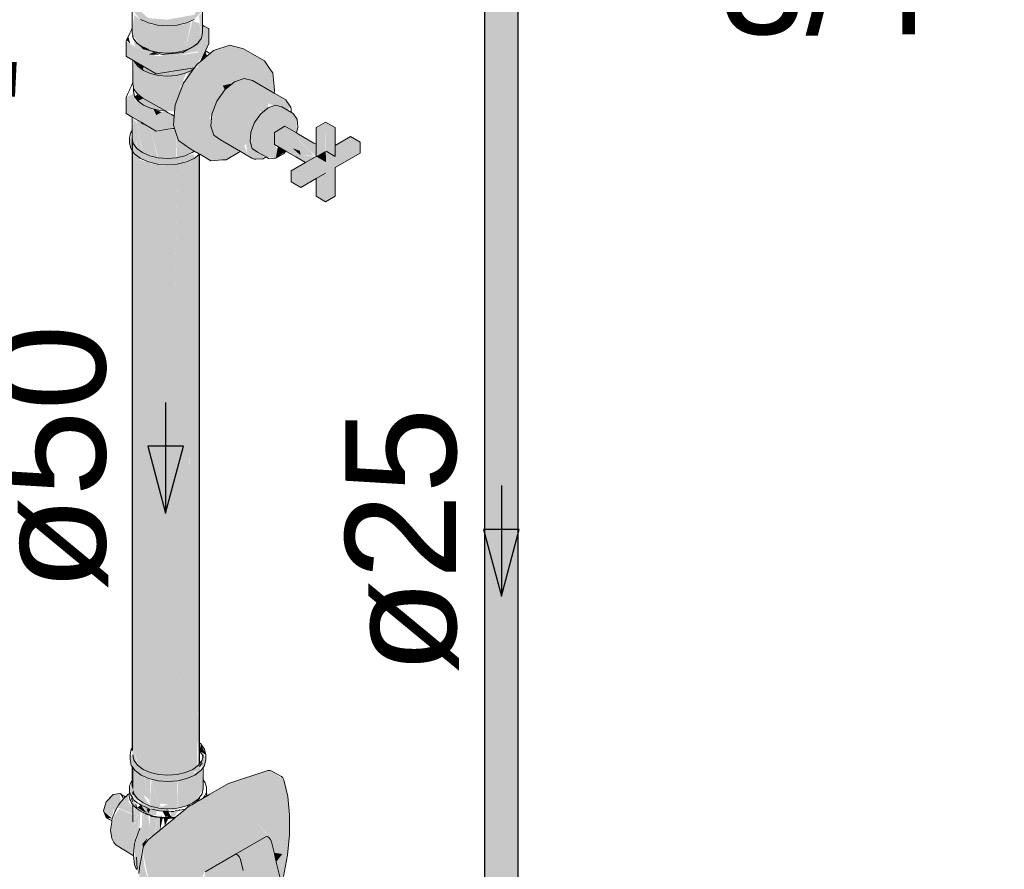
# Model space of a CAD drawing. Header units: millimetres. Extents: x 567 to 934, y -1 to 364.
# Tile 644 of 656: x 773.96 to 775.74, y 68.95 to 70.48. Entities that reach past the tile are written whole.
import ezdxf

# ---------------------------------------------------------------- set-up
doc = ezdxf.new("R2010")
doc.units = ezdxf.units.MM
doc.header["$MEASUREMENT"] = 0
doc.linetypes.add('NULL', pattern=[0])
for name, color, linetype, lineweight in [('AF-Condutos', 140, 'Continuous', 25), ('AF-Registro', 253, 'Continuous', 18), ('AF-Sentido conduto', 140, 'Continuous', 30), ('AF-Textos conduto', 7, 'Continuous', 9), ('Textos', 7, 'Continuous', 9)]:
    doc.layers.add(name, color=color, linetype=linetype, lineweight=lineweight)
doc.styles.add('Arial', font='arial.ttf')

msp = doc.modelspace()

# ---------------------------------------------------------------- hatches: boundary and pattern name
at = {"layer": 'AF-Condutos', "linetype": 'Continuous'}
for points in [[(774.7993, 68.4299), (774.8, 68.4007), (774.8, 70.6487)], [(774.7993, 68.408), (774.8, 70.6399), (774.7993, 70.6404)], [(774.8057, 68.3941), (774.8156, 68.3895), (774.8059, 68.4339), (774.8057, 70.6421), (774.8, 68.4334)], [(774.8513, 68.4327), (774.8512, 70.6408), (774.8407, 68.4383), (774.8512, 68.3928), (774.8581, 68.3989), (774.8581, 70.6469)], [(774.8581, 68.3989), (774.8601, 68.4062), (774.8601, 70.6542)], [(774.8, 70.6389), (774.8, 68.4007), (774.8057, 70.6356)], [(774.8057, 70.6352), (774.8059, 68.4339), (774.8156, 70.6319)], [(774.8156, 68.3895), (774.8159, 68.4346), (774.8156, 70.6375), (774.8059, 68.4339)], [(774.8156, 68.3895), (774.8405, 68.3888), (774.8407, 68.4348), (774.8405, 70.6368), (774.8282, 68.4358), (774.8279, 70.6356)], [(774.8156, 70.6321), (774.8159, 68.4346), (774.8279, 70.6299)], [(774.8405, 70.6302), (774.8279, 70.6311), (774.8282, 68.4356)], [(774.8512, 70.6344), (774.8405, 70.6318), (774.8407, 68.4348)], [(774.8581, 70.6378), (774.8512, 70.6348), (774.8513, 68.4336)], [(774.8581, 68.3989), (774.8601, 70.6397), (774.8581, 70.6382)], [(774.1629, 69.1575), (774.1628, 70.2661), (774.1628, 69.1709)], [(774.1638, 69.1488), (774.1723, 69.1352), (774.165, 69.1691), (774.1642, 70.2514), (774.1638, 69.1751), (774.1638, 69.9252), (774.1629, 69.1712)], [(774.1638, 69.9252), (774.1638, 69.1574), (774.1642, 70.2514)], [(774.1629, 69.1612), (774.1642, 70.243), (774.1628, 70.2448)], [(774.1642, 70.2411), (774.165, 69.1691), (774.1757, 70.2325)], [(774.165, 69.1691), (774.1736, 69.1342), (774.1757, 69.1326), (774.1757, 70.2383)], [(774.1757, 70.2383), (774.1757, 69.1326), (774.1763, 69.1322)], [(774.1757, 70.2383), (774.1763, 69.1322), (774.1767, 69.1319)], [(774.2666, 70.2356), (774.2464, 69.1186), (774.2526, 69.1201)], [(774.2666, 70.2356), (774.2526, 69.1187), (774.2666, 69.125)], [(774.2673, 69.1205), (774.2803, 70.2332), (774.2666, 70.2271)], [(774.2806, 69.1781), (774.2805, 70.1621), (774.2803, 70.2349), (774.268, 69.1875), (774.2722, 69.1274), (774.2796, 69.1329)], [(774.2808, 69.1779), (774.2844, 70.2363), (774.2805, 70.235)], [(774.2845, 69.1378), (774.2845, 70.1502), (774.2844, 70.238), (774.2808, 69.1818)], [(774.1757, 70.2284), (774.1767, 69.1271), (774.1954, 70.223)], [(774.1967, 69.1215), (774.1955, 70.2291), (774.1768, 69.1318)], [(774.1955, 70.2216), (774.1967, 69.1165), (774.22, 70.2179)], [(774.2213, 69.1173), (774.2201, 70.2253), (774.1968, 69.1214)], [(774.2451, 70.2208), (774.2201, 70.2197), (774.2213, 69.1125)], [(774.2404, 69.1178), (774.2453, 70.2276), (774.2214, 69.1173)], [(774.2453, 70.2276), (774.2404, 69.1172), (774.2463, 69.1186)], [(774.2664, 70.2259), (774.2453, 70.2208), (774.2463, 69.1138)], [(774.2666, 70.2034), (774.2666, 69.125), (774.2673, 69.1252)], [(774.2808, 69.1779), (774.2805, 70.162), (774.2806, 69.1781)], [(774.268, 69.1875), (774.2673, 69.1253), (774.2722, 69.1274)], [(774.2816, 69.1649), (774.2807, 69.1337), (774.2824, 69.135)], [(774.1642, 69.0859), (774.1725, 69.0745), (774.1698, 69.0904), (774.1738, 69.0945), (774.1655, 69.1272)]]:
    msp.add_hatch(color=151, dxfattribs=at).paths.add_polyline_path(points)
at = {"layer": 'AF-Registro', "linetype": 'Continuous'}
for points in [[(774.2926, 70.4994), (774.295, 70.5096), (774.2891, 70.5139), (774.2749, 70.4901), (774.2264, 70.4814), (774.1921, 70.4839), (774.1649, 70.5086), (774.1627, 70.499), (774.1779, 70.4816), (774.2086, 70.4714), (774.2441, 70.4714), (774.2736, 70.4811)], [(774.1627, 70.4658), (774.1638, 70.4529), (774.1814, 70.4316), (774.1728, 70.4853), (774.167, 70.4898)], [(774.1814, 70.4316), (774.1814, 70.479), (774.1729, 70.4854)], [(774.1814, 70.4801), (774.1814, 70.4316), (774.1945, 70.4258), (774.1831, 70.4793)], [(774.2901, 70.4576), (774.2886, 70.4937), (774.2835, 70.4881), (774.2879, 70.4481)], [(774.295, 70.4251), (774.3011, 70.4383), (774.3011, 70.4652), (774.2811, 70.422), (774.2064, 70.4105), (774.1517, 70.442), (774.1523, 70.4162), (774.2064, 70.3836), (774.2752, 70.3942)], [(774.1835, 70.4774), (774.1945, 70.4258), (774.1945, 70.4743)], [(774.1945, 70.4748), (774.1945, 70.4258), (774.2099, 70.4221), (774.1964, 70.4743)], [(774.1969, 70.4723), (774.2099, 70.4221), (774.2099, 70.4711)], [(774.2901, 70.4715), (774.2901, 70.4516), (774.2645, 70.4264), (774.2213, 70.4191), (774.2064, 70.4105), (774.233, 70.4146), (774.282, 70.4246), (774.3011, 70.4652)], [(774.2099, 70.4713), (774.2099, 70.4221), (774.2264, 70.4208), (774.2264, 70.47)], [(774.2264, 70.47), (774.2264, 70.4208), (774.2429, 70.4221), (774.2429, 70.4713)], [(774.2564, 70.4743), (774.2429, 70.4221), (774.2582, 70.4257), (774.2582, 70.4748)], [(774.2558, 70.4723), (774.2429, 70.4713), (774.2429, 70.4221)], [(774.2879, 70.4481), (774.2843, 70.4749), (774.2715, 70.4791), (774.2582, 70.4257), (774.2681, 70.4301)], [(774.2582, 70.4257), (774.2693, 70.4774), (774.2582, 70.4748)], [(774.1527, 70.4443), (774.1595, 70.4375), (774.1559, 70.4507)], [(774.1647, 70.4489), (774.1683, 70.4329), (774.2064, 70.4105), (774.2005, 70.4231), (774.1892, 70.4268)], [(774.1772, 70.4353), (774.1831, 70.4286), (774.1934, 70.428)], [(774.1849, 70.428), (774.2168, 70.4187), (774.234, 70.4202)], [(774.3773, 70.4132), (774.4018, 70.4068), (774.3636, 70.4288), (774.3392, 70.4352), (774.3096, 70.4254), (774.28, 70.401), (774.2936, 70.3444), (774.3181, 70.379), (774.3264, 70.3623), (774.344, 70.3663), (774.3477, 70.3194), (774.3477, 70.3694), (774.3653, 70.3752), (774.3477, 70.4034)], [(774.1906, 70.3958), (774.2161, 70.4157), (774.191, 70.4163)], [(774.2014, 70.4227), (774.1928, 70.4183), (774.2116, 70.4182)], [(774.2542, 70.4221), (774.198, 70.3896), (774.2621, 70.3922)], [(774.295, 70.4251), (774.2862, 70.4061), (774.2977, 70.4156)], [(774.3653, 70.3752), (774.3773, 70.4132), (774.3477, 70.4034)], [(774.42, 70.3523), (774.4169, 70.3853), (774.4018, 70.4068), (774.3773, 70.4132), (774.3799, 70.3714), (774.3477, 70.3194), (774.3938, 70.3633), (774.416, 70.3505)], [(774.3773, 70.4132), (774.3653, 70.3752), (774.3799, 70.3714)], [(774.164, 70.3649), (774.1722, 70.3472), (774.182, 70.3904), (774.1661, 70.4062)], [(774.1662, 70.4067), (774.182, 70.3904), (774.1834, 70.3968)], [(774.1672, 70.4054), (774.1831, 70.3895), (774.2105, 70.3804)], [(774.2752, 70.3942), (774.2105, 70.3804), (774.2264, 70.3792), (774.257, 70.3839)], [(774.2613, 70.3858), (774.2621, 70.3922), (774.2317, 70.3875)], [(774.2752, 70.3942), (774.2555, 70.3664), (774.2652, 70.3608), (774.2811, 70.3951)], [(774.2752, 70.3942), (774.2637, 70.3874), (774.2594, 70.3719)], [(774.2936, 70.3444), (774.2813, 70.3956), (774.2652, 70.3608)], [(774.2571, 70.3704), (774.1717, 70.3836), (774.2206, 70.3171)], [(774.1722, 70.3472), (774.182, 70.3399), (774.2479, 70.3467), (774.2497, 70.3513), (774.182, 70.3904)], [(774.1954, 70.3881), (774.182, 70.3904), (774.2463, 70.3532), (774.2613, 70.3858)], [(774.3155, 70.3342), (774.3301, 70.3549), (774.3181, 70.379), (774.2936, 70.3444)], [(774.3708, 70.2377), (774.3652, 70.2543), (774.3756, 70.2615), (774.377, 70.278), (774.3839, 70.2957), (774.3949, 70.3113), (774.3921, 70.317), (774.4083, 70.3039), (774.4083, 70.3303), (774.419, 70.3259), (774.4083, 70.2844), (774.4217, 70.3268), (774.4328, 70.3239), (774.4083, 70.2844), (774.4495, 70.3236), (774.4405, 70.3364), (774.3799, 70.3714), (774.3653, 70.3752), (774.3477, 70.3694), (774.3301, 70.3549), (774.3155, 70.3342), (774.3065, 70.311), (774.3046, 70.2893), (774.3102, 70.2727), (774.3222, 70.2642)], [(774.164, 70.3671), (774.1639, 70.3476), (774.1519, 70.3409), (774.1702, 70.3298)], [(774.241, 70.3289), (774.2555, 70.3664), (774.2209, 70.3173)], [(774.2668, 70.2487), (774.3049, 70.2267), (774.3326, 70.2285), (774.3371, 70.2556), (774.3222, 70.2642), (774.3238, 70.2676), (774.3102, 70.2727), (774.3046, 70.2893), (774.3159, 70.2972), (774.3027, 70.2951), (774.3058, 70.3025), (774.2785, 70.3054), (774.3477, 70.3194), (774.2936, 70.3444), (774.2555, 70.3664), (774.2404, 70.3274), (774.2372, 70.2908), (774.2466, 70.263)], [(774.3301, 70.3549), (774.344, 70.3663), (774.3264, 70.3623)], [(774.1517, 70.3118), (774.2064, 70.2802), (774.2064, 70.3089), (774.1517, 70.3405)], [(774.1732, 70.3465), (774.1672, 70.3429), (774.1734, 70.3344)], [(774.1734, 70.3449), (774.1734, 70.3344), (774.1829, 70.3392)], [(774.1831, 70.3393), (774.1734, 70.3344), (774.1958, 70.3214), (774.1958, 70.3337)], [(774.182, 70.3399), (774.2215, 70.3171), (774.2394, 70.3157), (774.2479, 70.3467)], [(774.17, 70.3369), (774.1702, 70.3298), (774.2064, 70.3089), (774.2018, 70.3188)], [(774.1958, 70.3319), (774.1958, 70.3214), (774.2215, 70.3171)], [(774.2012, 70.3202), (774.2064, 70.3089), (774.2159, 70.3144)], [(774.4523, 70.2945), (774.4536, 70.3119), (774.4328, 70.3239), (774.4217, 70.3268), (774.4132, 70.324), (774.3949, 70.3113), (774.4157, 70.2993), (774.4249, 70.2809), (774.4435, 70.2861)], [(774.1627, 70.2673), (774.1704, 70.25), (774.1712, 70.293), (774.1655, 70.3038)], [(774.2215, 70.3171), (774.2064, 70.3089), (774.2295, 70.3125)], [(774.2064, 70.2802), (774.2378, 70.2971), (774.2387, 70.3072), (774.2295, 70.3125), (774.2064, 70.3089)], [(774.3065, 70.311), (774.2785, 70.3054), (774.3009, 70.3005)], [(774.4223, 70.2312), (774.4245, 70.2448), (774.4211, 70.255), (774.4249, 70.2809), (774.4157, 70.2993), (774.3949, 70.3113), (774.3839, 70.2957), (774.377, 70.278), (774.3756, 70.2615), (774.3798, 70.2489), (774.4047, 70.2334)], [(774.4605, 70.3015), (774.4536, 70.3119), (774.4525, 70.2969), (774.4435, 70.2861), (774.4593, 70.2769)], [(774.1712, 70.301), (774.1767, 70.2448), (774.1807, 70.2418)], [(774.1768, 70.2433), (774.1712, 70.301), (774.1712, 70.2489)], [(774.2089, 70.2319), (774.1947, 70.287), (774.1713, 70.3005), (774.1814, 70.2413)], [(774.2099, 70.2318), (774.2099, 70.2782), (774.1947, 70.287)], [(774.2367, 70.2849), (774.2378, 70.2971), (774.2106, 70.2825)], [(774.4577, 70.2703), (774.494, 70.2349), (774.4949, 70.2564), (774.4386, 70.2889), (774.4196, 70.2779), (774.4196, 70.2559), (774.4759, 70.2234), (774.494, 70.2339), (774.4667, 70.2367), (774.4528, 70.2489), (774.4659, 70.2445), (774.4667, 70.2367), (774.4918, 70.2356)], [(774.5122, 70.2244), (774.5122, 70.2764), (774.5296, 70.2864), (774.5122, 70.2964), (774.4949, 70.2864), (774.4949, 70.2564)], [(774.5296, 70.2344), (774.5296, 70.2864), (774.5122, 70.2764)], [(774.1627, 70.2673), (774.158, 70.2673), (774.1601, 70.2486), (774.1779, 70.2308), (774.1779, 70.2393), (774.167, 70.2475), (774.1779, 70.2308), (774.2086, 70.2206), (774.2441, 70.2206), (774.2749, 70.2308), (774.274, 70.2387), (774.2264, 70.2305), (774.1945, 70.2355), (774.1712, 70.2489)], [(774.2099, 70.2808), (774.2099, 70.2318), (774.211, 70.2315), (774.2264, 70.2826)], [(774.2264, 70.2826), (774.211, 70.2317), (774.2425, 70.2293)], [(774.2418, 70.2315), (774.2429, 70.274), (774.2397, 70.2836), (774.2264, 70.2826)], [(774.2714, 70.2455), (774.2429, 70.274), (774.2429, 70.2318), (774.2714, 70.2413)], [(774.4003, 70.2359), (774.389, 70.2424), (774.4083, 70.2844), (774.3687, 70.2567), (774.3708, 70.2377), (774.3829, 70.2292), (774.3993, 70.2303)], [(774.5296, 70.2344), (774.5131, 70.2743), (774.5122, 70.2244), (774.4672, 70.1984), (774.4672, 70.1784), (774.5122, 70.2044), (774.5287, 70.2329)], [(774.5573, 70.2704), (774.5131, 70.2439), (774.5296, 70.2344), (774.5746, 70.2604)], [(774.3584, 70.2434), (774.3371, 70.2556), (774.3326, 70.2285)], [(774.4403, 70.2439), (774.4258, 70.2523), (774.4223, 70.2312)], [(774.4949, 70.2564), (774.4949, 70.2344), (774.4499, 70.2084), (774.4499, 70.1884), (774.4672, 70.1784), (774.4672, 70.1984), (774.5122, 70.2244)], [(774.4526, 70.2491), (774.4667, 70.2367), (774.4659, 70.2445)], [(774.5296, 70.2144), (774.5746, 70.2404), (774.5746, 70.2604), (774.5296, 70.2344), (774.5122, 70.2044), (774.5122, 70.1524), (774.5296, 70.1624)], [(774.5122, 70.2444), (774.4949, 70.2344), (774.5131, 70.2239)], [(774.4952, 70.2135), (774.5122, 70.1524), (774.5122, 70.2044)], [(774.4949, 70.1944), (774.4949, 70.1624), (774.5122, 70.1524), (774.4997, 70.1971)], [(774.2869, 69.1734), (774.2845, 69.1609), (774.2961, 69.1536)], [(774.1628, 69.153), (774.1591, 69.1536), (774.1612, 69.1348), (774.179, 69.1171), (774.2097, 69.1068), (774.2452, 69.1068), (774.276, 69.1171), (774.2739, 69.1234), (774.2845, 69.1235), (774.2864, 69.1333), (774.2593, 69.1217), (774.2275, 69.1168), (774.1956, 69.1217), (774.1723, 69.1352)], [(774.2937, 69.1348), (774.2961, 69.1536), (774.2725, 69.1276)], [(774.1638, 69.1312), (774.1638, 69.093), (774.1658, 69.0892)], [(774.166, 69.0893), (774.166, 69.1282), (774.1645, 69.1303)], [(774.166, 69.0835), (774.1723, 69.0746), (774.1956, 69.0612), (774.1855, 69.0763), (774.1745, 69.1191), (774.166, 69.1282)], [(774.4326, 68.9223), (774.4362, 68.9342), (774.4434, 68.9727), (774.4471, 69.0099), (774.4472, 69.0452), (774.4437, 69.0783), (774.4367, 69.1086), (774.415, 69.1244), (774.408, 69.1254), (774.3367, 69.1019), (774.3177, 69.073), (774.2638, 69.0598), (774.1925, 69.001), (774.1813, 68.9813), (774.1917, 68.9328), (774.1715, 68.9179), (774.1717, 68.8593), (774.1817, 68.8075), (774.1845, 68.8037), (774.2104, 68.7907), (774.2815, 68.8049), (774.2945, 68.813), (774.2948, 68.9456), (774.2845, 68.8564), (774.2669, 68.8783), (774.3145, 68.9932), (774.3866, 69.0348), (774.434, 68.9747), (774.4227, 68.9602)], [(774.1824, 69.0825), (774.1824, 69.1145), (774.1744, 69.1205)], [(774.1824, 69.1155), (774.1824, 69.0825), (774.1932, 69.0728), (774.1842, 69.1148)], [(774.1956, 69.0612), (774.1956, 69.1097), (774.1846, 69.1146)], [(774.2912, 69.093), (774.289, 69.1269), (774.2452, 69.1068), (774.2441, 69.0583), (774.2593, 69.0612), (774.2785, 69.0715)], [(774.1628, 69.1073), (774.1578, 69.0892), (774.176, 69.0645), (774.2116, 69.0525), (774.2561, 69.056), (774.207, 69.057), (774.1718, 69.0689)], [(774.1956, 69.0612), (774.211, 69.0575), (774.1975, 69.1097)], [(774.211, 69.0575), (774.2255, 69.1056), (774.1979, 69.1097)], [(774.211, 69.0575), (774.244, 69.0575), (774.244, 69.1067), (774.2278, 69.1055), (774.2267, 69.1095), (774.2136, 69.066), (774.2275, 69.0647)], [(774.2638, 69.0598), (774.3177, 69.073), (774.3367, 69.1019)], [(774.113, 69.0501), (774.1221, 69.0736), (774.1388, 69.0639), (774.1424, 69.0701), (774.1403, 69.0841), (774.1283, 69.082), (774.1158, 69.0689), (774.1112, 69.0525)], [(774.1551, 69.0821), (774.1359, 69.0589), (774.164, 69.047), (774.1642, 69.0604), (774.157, 69.0664)], [(774.1581, 69.0859), (774.1642, 69.0636), (774.1908, 69.0465), (774.2365, 69.0407), (774.2481, 69.054), (774.2331, 69.0515), (774.2331, 69.0422), (774.2063, 69.0447), (774.2063, 69.0541), (774.1806, 69.0632), (774.1879, 69.0501), (774.1726, 69.0589)], [(774.1293, 69.0551), (774.1221, 69.0736), (774.113, 69.0501), (774.1261, 69.0425)], [(774.1379, 69.0644), (774.1221, 69.0736), (774.131, 69.0507)], [(774.1396, 69.0563), (774.1339, 69.0482), (774.1653, 69.018), (774.1672, 69.0603), (774.164, 69.0459)], [(774.1653, 69.018), (774.1705, 69.0574), (774.1679, 69.0597)], [(774.1653, 69.018), (774.168, 69.0033), (774.1707, 69.0587)], [(774.1788, 69.063), (774.1726, 69.0589), (774.1879, 69.0501)], [(774.2115, 69.0635), (774.2073, 69.0632), (774.2438, 69.0423)], [(774.1268, 69.0389), (774.113, 69.0501), (774.1161, 69.0404)], [(774.1339, 68.9906), (774.1649, 68.9738), (774.1651, 68.9757), (774.1298, 69.0027), (774.1655, 68.9785), (774.1662, 68.9848), (774.1258, 69.0147), (774.168, 69.0033), (774.1653, 69.018), (774.1339, 69.0482), (774.1307, 69.0448), (774.1234, 69.0178), (774.1258, 69.003)], [(774.1749, 68.9398), (774.1811, 68.993), (774.1908, 69.0041), (774.2041, 69.0106), (774.2034, 69.0418), (774.195, 69.0446), (774.1943, 69.0237), (774.1917, 69.0456), (774.1881, 69.0469), (774.1884, 69.0256), (774.1849, 69.0484), (774.1803, 69.0261), (774.1682, 68.9911), (774.1672, 68.9551)], [(774.1755, 69.0179), (774.1709, 69.0571), (774.168, 69.0033)], [(774.1709, 69.057), (774.1762, 69.0196), (774.1743, 69.0541)], [(774.1743, 69.0544), (774.1763, 69.02), (774.1775, 69.0524)], [(774.181, 69.0504), (774.1803, 69.0261), (774.1843, 69.0487)], [(774.185, 69.048), (774.1884, 69.0256), (774.1881, 69.0469)], [(774.1887, 69.057), (774.1917, 69.0479), (774.1955, 69.055)], [(774.2034, 69.0415), (774.2022, 69.0172), (774.208, 69.0407)], [(774.2041, 69.0106), (774.2081, 69.041), (774.2022, 69.0172)], [(774.2083, 69.0417), (774.2051, 69.0114), (774.2109, 69.0162)], [(774.2109, 69.0162), (774.2133, 69.0182), (774.2131, 69.0403), (774.2083, 69.0409)], [(774.2133, 69.0182), (774.2179, 69.0396), (774.2131, 69.0403)], [(774.2176, 69.0521), (774.2224, 69.0432), (774.2274, 69.0516)], [(774.2224, 69.0432), (774.2331, 69.0422), (774.2277, 69.0522)], [(774.222, 69.0253), (774.2277, 69.0382), (774.2199, 69.0393)], [(774.4131, 68.9998), (774.3866, 69.0348), (774.3145, 68.9932), (774.3678, 68.985), (774.4058, 69.0069)], [(774.1671, 68.9909), (774.168, 69.0033), (774.1258, 69.0147)], [(774.1661, 68.9849), (774.1669, 68.991), (774.1258, 69.0147)], [(774.1688, 69.0004), (774.1726, 68.9863), (774.176, 69.0143)], [(774.4326, 68.9223), (774.4143, 68.997), (774.4061, 69.0071), (774.2948, 68.9428), (774.2948, 68.8206), (774.3041, 68.8166), (774.3292, 68.8132), (774.384, 68.8454), (774.3888, 68.8576), (774.4182, 68.8746)], [(774.1298, 69.0027), (774.1651, 68.9757), (774.1655, 68.9785)], [(774.1823, 68.9848), (774.1908, 69.0041), (774.1811, 68.993)], [(774.3678, 68.985), (774.3145, 68.9932), (774.2948, 68.9456), (774.2948, 68.9428)], [(774.434, 68.9747), (774.4142, 68.9998), (774.4191, 68.977)], [(774.1903, 68.9325), (774.1856, 68.9484), (774.1813, 68.9813), (774.1737, 68.9196), (774.1843, 68.9273)], [(774.434, 68.9747), (774.4191, 68.977), (774.4227, 68.9602)]]:
    msp.add_hatch(color=254, dxfattribs=at).paths.add_polyline_path(points)

# ---------------------------------------------------------------- linework, layer by layer
at = {"layer": 'AF-Condutos'}
for p, q in [((774.7993, 70.6404), (774.7993, 68.408)), ((774.8601, 68.4333), (774.8601, 70.6542)), ((774.1628, 70.2661), (774.1628, 69.1709)), ((774.2845, 70.2363), (774.2845, 70.238)), ((774.2845, 70.1502), (774.2845, 70.2363)), ((774.2845, 69.1767), (774.2845, 70.1502)), ((774.1628, 69.1709), (774.1628, 69.1661)), ((774.1628, 69.1661), (774.1628, 69.1616)), ((774.2845, 69.1752), (774.2845, 69.1767)), ((774.2845, 69.1609), (774.2845, 69.1752)), ((774.2845, 69.1378), (774.2845, 69.1609)), ((774.1628, 69.1326), (774.1628, 69.0969)), ((774.1638, 69.0864), (774.1642, 69.0823))]:
    msp.add_line(p, q, dxfattribs=at)
at = {"layer": 'AF-Registro'}
for p, q in [((774.1627, 70.4958), (774.1627, 70.4658)), ((774.1779, 70.4816), (774.1921, 70.4754)), ((774.2607, 70.4754), (774.2736, 70.4811)), ((774.2736, 70.4811), (774.2749, 70.4816)), ((774.2901, 70.4715), (774.2901, 70.4958)), ((774.1615, 70.4631), (774.1593, 70.4584)), ((774.1627, 70.4658), (774.1615, 70.4631)), ((774.1627, 70.4658), (774.1627, 70.4576)), ((774.1921, 70.4754), (774.2086, 70.4714)), ((774.2086, 70.4714), (774.2264, 70.47)), ((774.2264, 70.47), (774.2441, 70.4714)), ((774.2441, 70.4714), (774.2607, 70.4754)), ((774.2901, 70.4576), (774.2901, 70.4715)), ((774.2929, 70.4699), (774.2901, 70.4715)), ((774.3004, 70.4655), (774.2929, 70.4699)), ((774.3011, 70.4652), (774.3004, 70.4655)), ((774.3011, 70.4383), (774.3011, 70.4652)), ((774.1558, 70.4509), (774.1527, 70.4443)), ((774.1584, 70.4566), (774.1558, 70.4509)), ((774.1586, 70.4569), (774.1584, 70.4566)), ((774.1593, 70.4584), (774.1586, 70.4569)), ((774.1627, 70.4576), (774.1638, 70.4529)), ((774.1638, 70.4529), (774.1635, 70.4518)), ((774.1635, 70.4518), (774.1643, 70.4506)), ((774.1638, 70.4529), (774.1643, 70.4506)), ((774.1643, 70.4506), (774.1645, 70.4496)), ((774.1645, 70.4496), (774.1649, 70.4481)), ((774.1649, 70.4481), (774.1712, 70.4392)), ((774.2834, 70.4417), (774.2867, 70.4464)), ((774.2867, 70.4464), (774.2879, 70.4481)), ((774.2879, 70.4481), (774.2901, 70.4576)), ((774.1527, 70.4443), (774.1517, 70.442)), ((774.1517, 70.442), (774.1517, 70.4271)), ((774.1517, 70.4271), (774.1517, 70.4191)), ((774.1712, 70.4392), (774.1719, 70.4387)), ((774.1719, 70.4387), (774.1786, 70.4336)), ((774.1772, 70.4353), (774.1831, 70.4286)), ((774.1786, 70.4336), (774.1814, 70.4316)), ((774.1814, 70.4316), (774.1945, 70.4258)), ((774.1831, 70.4286), (774.1849, 70.428)), ((774.1849, 70.428), (774.1981, 70.4242)), ((774.2542, 70.4221), (774.2676, 70.4298)), ((774.2582, 70.4257), (774.2681, 70.4301)), ((774.2676, 70.4298), (774.2681, 70.4301)), ((774.2681, 70.4301), (774.274, 70.4335)), ((774.2681, 70.4301), (774.2714, 70.4316)), ((774.2714, 70.4316), (774.274, 70.4335)), ((774.274, 70.4335), (774.2768, 70.4356)), ((774.274, 70.4335), (774.2772, 70.4354)), ((774.2768, 70.4356), (774.2815, 70.4392)), ((774.2772, 70.4354), (774.281, 70.4375)), ((774.281, 70.4375), (774.2825, 70.4399)), ((774.2815, 70.4392), (774.2834, 70.4417)), ((774.2825, 70.4399), (774.2831, 70.4409)), ((774.2831, 70.4409), (774.2834, 70.4417)), ((774.295, 70.4251), (774.3011, 70.4383)), ((774.3392, 70.4352), (774.3096, 70.4254)), ((774.3636, 70.4288), (774.3392, 70.4352)), ((774.4018, 70.4068), (774.3636, 70.4288)), ((774.1517, 70.4191), (774.1517, 70.4152)), ((774.1517, 70.4152), (774.1527, 70.4146)), ((774.1527, 70.4146), (774.164, 70.408)), ((774.1945, 70.4258), (774.2099, 70.4221)), ((774.1981, 70.4242), (774.2, 70.4236)), ((774.2, 70.4236), (774.2036, 70.4226)), ((774.2036, 70.4226), (774.2168, 70.4187)), ((774.2099, 70.4221), (774.2264, 70.4208)), ((774.2168, 70.4187), (774.234, 70.4202)), ((774.2264, 70.4208), (774.2429, 70.4221)), ((774.234, 70.4202), (774.2355, 70.4204)), ((774.2355, 70.4204), (774.236, 70.4204)), ((774.236, 70.4204), (774.2542, 70.4221)), ((774.2429, 70.4221), (774.2582, 70.4257)), ((774.3011, 70.4184), (774.2862, 70.4061)), ((774.2862, 70.4061), (774.2911, 70.4168)), ((774.2911, 70.4168), (774.295, 70.4251)), ((774.2964, 70.4243), (774.295, 70.4251)), ((774.3011, 70.4216), (774.2964, 70.4243)), ((774.3034, 70.4203), (774.3011, 70.4216)), ((774.3034, 70.4203), (774.3011, 70.4184)), ((774.3096, 70.4254), (774.3034, 70.4203)), ((774.164, 70.408), (774.1662, 70.4067)), ((774.164, 70.408), (774.164, 70.3671)), ((774.1662, 70.4067), (774.167, 70.4063)), ((774.167, 70.4063), (774.1672, 70.4054)), ((774.167, 70.4063), (774.2064, 70.3836)), ((774.1672, 70.4054), (774.1734, 70.3968)), ((774.1734, 70.3968), (774.1831, 70.3895)), ((774.2064, 70.3836), (774.271, 70.3936)), ((774.2744, 70.393), (774.2555, 70.3664)), ((774.2697, 70.3895), (774.2744, 70.393)), ((774.271, 70.3936), (774.2752, 70.3942)), ((774.2752, 70.3942), (774.2744, 70.393)), ((774.28, 70.401), (774.2752, 70.3942)), ((774.2862, 70.4061), (774.28, 70.401)), ((774.4129, 70.391), (774.4018, 70.4068)), ((774.1831, 70.3895), (774.1958, 70.3839)), ((774.1958, 70.3839), (774.2007, 70.3827)), ((774.2007, 70.3827), (774.2105, 70.3804)), ((774.2105, 70.3804), (774.2264, 70.3792)), ((774.2264, 70.3792), (774.2422, 70.3804)), ((774.2422, 70.3804), (774.257, 70.3839)), ((774.257, 70.3839), (774.2697, 70.3895)), ((774.3653, 70.3752), (774.3477, 70.3694)), ((774.3799, 70.3714), (774.3653, 70.3752)), ((774.4169, 70.3853), (774.4129, 70.391)), ((774.4192, 70.3611), (774.4169, 70.3853)), ((774.1593, 70.357), (774.1585, 70.3551)), ((774.1616, 70.362), (774.1593, 70.357)), ((774.1625, 70.3638), (774.1616, 70.362)), ((774.1637, 70.3664), (774.1625, 70.3638)), ((774.164, 70.3671), (774.1637, 70.3664)), ((774.164, 70.3671), (774.164, 70.3649)), ((774.164, 70.3649), (774.1652, 70.36)), ((774.1652, 70.36), (774.1661, 70.3558)), ((774.1652, 70.36), (774.1652, 70.3571)), ((774.1652, 70.3571), (774.1652, 70.3521)), ((774.1661, 70.3558), (774.1722, 70.3472)), ((774.2555, 70.3664), (774.2404, 70.3274)), ((774.3477, 70.3694), (774.3301, 70.3549)), ((774.4192, 70.3487), (774.3799, 70.3714)), ((774.42, 70.3523), (774.4192, 70.3611)), ((774.1519, 70.3409), (774.1517, 70.3405)), ((774.1517, 70.3405), (774.1517, 70.3118)), ((774.1552, 70.3481), (774.1519, 70.3409)), ((774.1579, 70.3538), (774.1552, 70.3481)), ((774.1585, 70.3551), (774.1579, 70.3538)), ((774.1652, 70.3521), (774.1672, 70.3429)), ((774.1672, 70.3429), (774.1734, 70.3344)), ((774.1722, 70.3472), (774.182, 70.3399)), ((774.182, 70.3399), (774.2215, 70.3171)), ((774.3301, 70.3549), (774.3155, 70.3342)), ((774.4192, 70.3487), (774.42, 70.3523)), ((774.4205, 70.348), (774.4192, 70.3487)), ((774.4405, 70.3364), (774.4205, 70.348)), ((774.1734, 70.3344), (774.1831, 70.3271)), ((774.1831, 70.3271), (774.1958, 70.3214)), ((774.1958, 70.3214), (774.2105, 70.3179)), ((774.2404, 70.3274), (774.2387, 70.3072)), ((774.3155, 70.3342), (774.3065, 70.311)), ((774.4083, 70.3224), (774.3949, 70.3113)), ((774.4132, 70.324), (774.4083, 70.3224)), ((774.4217, 70.3268), (774.4132, 70.324)), ((774.4328, 70.3239), (774.4217, 70.3268)), ((774.4504, 70.3137), (774.4328, 70.3239)), ((774.4424, 70.3337), (774.4405, 70.3364)), ((774.4495, 70.3236), (774.4424, 70.3337)), ((774.4499, 70.3194), (774.4495, 70.3236)), ((774.1517, 70.3118), (774.1627, 70.3054)), ((774.1627, 70.3054), (774.179, 70.296)), ((774.1627, 70.3054), (774.1627, 70.2888)), ((774.2105, 70.3179), (774.2215, 70.3171)), ((774.2215, 70.3171), (774.2268, 70.314)), ((774.2268, 70.314), (774.2337, 70.3101)), ((774.2337, 70.3101), (774.2387, 70.3072)), ((774.2387, 70.3072), (774.2372, 70.2908)), ((774.3065, 70.311), (774.3046, 70.2893)), ((774.3949, 70.3113), (774.3839, 70.2957)), ((774.4502, 70.3167), (774.4499, 70.3194)), ((774.4504, 70.3137), (774.4502, 70.3167)), ((774.4536, 70.3119), (774.4504, 70.3137)), ((774.4604, 70.3022), (774.4536, 70.3119)), ((774.1627, 70.2888), (774.1627, 70.2811)), ((774.179, 70.296), (774.1814, 70.2934)), ((774.179, 70.296), (774.1859, 70.292)), ((774.1814, 70.2934), (774.1859, 70.292)), ((774.1859, 70.292), (774.2064, 70.2802)), ((774.2231, 70.2828), (774.2365, 70.2849)), ((774.2365, 70.2849), (774.2367, 70.2849)), ((774.2365, 70.2849), (774.2367, 70.2849)), ((774.2367, 70.2849), (774.2391, 70.2853)), ((774.2367, 70.2849), (774.2391, 70.2851)), ((774.2372, 70.2908), (774.2391, 70.2853)), ((774.2391, 70.2853), (774.2391, 70.2851)), ((774.2391, 70.2851), (774.2466, 70.263)), ((774.3046, 70.2893), (774.3102, 70.2727)), ((774.3839, 70.2957), (774.377, 70.278)), ((774.4386, 70.2889), (774.4196, 70.2779)), ((774.4593, 70.2769), (774.4386, 70.2889)), ((774.4593, 70.2769), (774.4618, 70.2873)), ((774.4605, 70.3015), (774.4604, 70.3022)), ((774.4618, 70.2873), (774.4605, 70.3015)), ((774.5122, 70.2964), (774.4949, 70.2864)), ((774.4949, 70.2864), (774.4949, 70.2564)), ((774.5296, 70.2864), (774.5122, 70.2964)), ((774.5296, 70.2544), (774.5296, 70.2864)), ((774.1598, 70.2762), (774.1578, 70.2673)), ((774.1578, 70.2673), (774.1578, 70.2588)), ((774.1601, 70.2776), (774.1598, 70.2762)), ((774.1627, 70.2811), (774.1601, 70.2776)), ((774.1627, 70.2811), (774.1627, 70.2673)), ((774.1628, 70.2668), (774.1627, 70.2673)), ((774.1649, 70.2578), (774.1628, 70.2668)), ((774.2064, 70.2802), (774.2231, 70.2828)), ((774.3102, 70.2727), (774.3222, 70.2642)), ((774.377, 70.278), (774.3756, 70.2615)), ((774.4196, 70.2779), (774.4196, 70.2559)), ((774.463, 70.2748), (774.4593, 70.2769)), ((774.491, 70.2586), (774.463, 70.2748)), ((774.5573, 70.2704), (774.5296, 70.2544)), ((774.5746, 70.2604), (774.5573, 70.2704)), ((774.1578, 70.2588), (774.1601, 70.2486)), ((774.1712, 70.2489), (774.1649, 70.2578)), ((774.1814, 70.2413), (774.1712, 70.2489)), ((774.2466, 70.263), (774.2668, 70.2487)), ((774.3222, 70.2642), (774.3584, 70.2434)), ((774.3756, 70.2615), (774.3798, 70.2489)), ((774.3798, 70.2489), (774.389, 70.2424)), ((774.4196, 70.2559), (774.4403, 70.2439)), ((774.4949, 70.2564), (774.491, 70.2586)), ((774.4949, 70.2564), (774.4949, 70.2344)), ((774.5296, 70.2344), (774.5296, 70.2544)), ((774.5746, 70.2404), (774.5746, 70.2604)), ((774.1601, 70.2486), (774.1628, 70.2448)), ((774.1628, 70.2448), (774.167, 70.239)), ((774.167, 70.239), (774.1779, 70.2308)), ((774.1945, 70.2355), (774.1814, 70.2413)), ((774.2099, 70.2318), (774.1945, 70.2355)), ((774.2264, 70.2305), (774.2099, 70.2318)), ((774.2429, 70.2318), (774.2264, 70.2305)), ((774.2582, 70.2355), (774.2429, 70.2318)), ((774.2714, 70.2413), (774.2582, 70.2355)), ((774.2668, 70.2487), (774.275, 70.244)), ((774.2743, 70.2435), (774.2714, 70.2413)), ((774.275, 70.244), (774.2743, 70.2435)), ((774.2749, 70.2308), (774.2833, 70.2371)), ((774.275, 70.244), (774.2778, 70.2424)), ((774.2778, 70.2424), (774.2797, 70.2413)), ((774.2797, 70.2413), (774.2845, 70.2385)), ((774.2833, 70.2371), (774.2845, 70.238)), ((774.2845, 70.2385), (774.2849, 70.2383)), ((774.2845, 70.238), (774.2849, 70.2383)), ((774.2849, 70.2383), (774.2851, 70.2382)), ((774.2851, 70.2382), (774.3049, 70.2267)), ((774.3326, 70.2285), (774.3548, 70.2413)), ((774.3548, 70.2413), (774.3584, 70.2434)), ((774.3584, 70.2434), (774.3791, 70.2314)), ((774.3791, 70.2314), (774.3829, 70.2292)), ((774.389, 70.2424), (774.4047, 70.2334)), ((774.3993, 70.2303), (774.4031, 70.2325)), ((774.4031, 70.2325), (774.4047, 70.2334)), ((774.4047, 70.2334), (774.409, 70.2309)), ((774.4098, 70.2304), (774.4196, 70.2311)), ((774.4196, 70.2311), (774.4223, 70.2312)), ((774.4223, 70.2312), (774.4359, 70.2391)), ((774.4359, 70.2391), (774.4403, 70.2439)), ((774.4403, 70.2439), (774.4422, 70.2428)), ((774.4422, 70.2428), (774.4583, 70.2335)), ((774.4583, 70.2335), (774.4759, 70.2234)), ((774.4949, 70.2344), (774.4759, 70.2234)), ((774.5131, 70.2439), (774.5296, 70.2344)), ((774.5296, 70.2144), (774.5746, 70.2404)), ((774.1779, 70.2308), (774.1921, 70.2245)), ((774.1921, 70.2245), (774.2086, 70.2206)), ((774.2086, 70.2206), (774.2264, 70.2192)), ((774.2264, 70.2192), (774.2441, 70.2206)), ((774.2441, 70.2206), (774.2607, 70.2245)), ((774.2607, 70.2245), (774.2749, 70.2308)), ((774.3049, 70.2267), (774.3252, 70.228)), ((774.3252, 70.228), (774.3326, 70.2285)), ((774.3829, 70.2292), (774.3864, 70.2294)), ((774.3864, 70.2294), (774.3993, 70.2303)), ((774.409, 70.2309), (774.4098, 70.2304)), ((774.4759, 70.2234), (774.4499, 70.2084)), ((774.5296, 70.1624), (774.5296, 70.2144)), ((774.4499, 70.2084), (774.4499, 70.1984)), ((774.4499, 70.1984), (774.4499, 70.1884)), ((774.4949, 70.1944), (774.5122, 70.2044)), ((774.4499, 70.1884), (774.4672, 70.1784)), ((774.4672, 70.1784), (774.4949, 70.1944)), ((774.4949, 70.1944), (774.4949, 70.1624)), ((774.4949, 70.1624), (774.5122, 70.1524)), ((774.5122, 70.1524), (774.5296, 70.1624)), ((774.1628, 69.1661), (774.1612, 69.1638)), ((774.2869, 69.1734), (774.2845, 69.1752)), ((774.2937, 69.1638), (774.2869, 69.1734)), ((774.1612, 69.1638), (774.1589, 69.1536)), ((774.1589, 69.1536), (774.1589, 69.1451)), ((774.166, 69.1441), (774.1638, 69.1536)), ((774.2845, 69.1609), (774.289, 69.1546)), ((774.289, 69.1546), (774.2902, 69.1493)), ((774.2902, 69.1493), (774.289, 69.1441)), ((774.2912, 69.1536), (774.2902, 69.1493)), ((774.2912, 69.1488), (774.2912, 69.1536)), ((774.2961, 69.1536), (774.2937, 69.1638)), ((774.2961, 69.1451), (774.2961, 69.1536)), ((774.1589, 69.1451), (774.1612, 69.1348)), ((774.1612, 69.1348), (774.1628, 69.1326)), ((774.1628, 69.1326), (774.1638, 69.1312)), ((774.1638, 69.1312), (774.1681, 69.1253)), ((774.1638, 69.1312), (774.1638, 69.093)), ((774.1723, 69.1352), (774.166, 69.1441)), ((774.1824, 69.1276), (774.1723, 69.1352)), ((774.2826, 69.1352), (774.2725, 69.1276)), ((774.2845, 69.1378), (774.2826, 69.1352)), ((774.289, 69.1441), (774.2845, 69.1378)), ((774.289, 69.1393), (774.2845, 69.133)), ((774.2869, 69.1253), (774.2912, 69.1312)), ((774.2912, 69.1312), (774.2937, 69.1348)), ((774.2912, 69.1088), (774.2912, 69.1312)), ((774.2937, 69.1348), (774.2961, 69.1451)), ((774.1681, 69.1253), (774.179, 69.1171)), ((774.179, 69.1171), (774.1932, 69.1108)), ((774.1956, 69.1217), (774.1824, 69.1276)), ((774.211, 69.1181), (774.1956, 69.1217)), ((774.2275, 69.1168), (774.211, 69.1181)), ((774.244, 69.1181), (774.2275, 69.1168)), ((774.2593, 69.1217), (774.244, 69.1181)), ((774.2725, 69.1276), (774.2593, 69.1217)), ((774.2618, 69.1108), (774.276, 69.1171)), ((774.276, 69.1171), (774.2845, 69.1235)), ((774.2845, 69.1235), (774.2869, 69.1253)), ((774.408, 69.1254), (774.3367, 69.1019)), ((774.4118, 69.1256), (774.408, 69.1254)), ((774.415, 69.1244), (774.4118, 69.1256)), ((774.4325, 69.1144), (774.415, 69.1244)), ((774.435, 69.112), (774.4325, 69.1144)), ((774.4367, 69.1086), (774.435, 69.112)), ((774.158, 69.0952), (774.1578, 69.0892)), ((774.1581, 69.0976), (774.158, 69.0952)), ((774.1589, 69.1003), (774.1581, 69.0976)), ((774.1608, 69.1044), (774.1589, 69.1003)), ((774.162, 69.1062), (774.1608, 69.1044)), ((774.1628, 69.1074), (774.162, 69.1062)), ((774.1932, 69.1108), (774.2097, 69.1068)), ((774.2097, 69.1068), (774.2275, 69.1055)), ((774.2275, 69.1055), (774.2452, 69.1068)), ((774.2452, 69.1068), (774.2618, 69.1108)), ((774.2912, 69.093), (774.2912, 69.1088)), ((774.2945, 69.1035), (774.2912, 69.1088)), ((774.2961, 69.0993), (774.2945, 69.1035)), ((774.2972, 69.0952), (774.2961, 69.0993)), ((774.297, 69.0897), (774.2972, 69.0952)), ((774.3367, 69.1019), (774.3031, 69.0825)), ((774.4437, 69.0783), (774.4367, 69.1086)), ((774.1283, 69.082), (774.1158, 69.0689)), ((774.1158, 69.0689), (774.1272, 69.0809)), ((774.1272, 69.0809), (774.1198, 69.0732)), ((774.1403, 69.0841), (774.1283, 69.082)), ((774.1426, 69.0827), (774.1403, 69.0841)), ((774.1424, 69.0831), (774.1403, 69.0841)), ((774.1464, 69.0763), (774.1424, 69.0831)), ((774.148, 69.0796), (774.1426, 69.0827)), ((774.1508, 69.0779), (774.1473, 69.0746)), ((774.1498, 69.0786), (774.148, 69.0796)), ((774.1501, 69.0784), (774.1498, 69.0786)), ((774.1508, 69.0779), (774.1501, 69.0784)), ((774.1517, 69.0788), (774.1508, 69.0779)), ((774.1551, 69.0821), (774.1517, 69.0788)), ((774.1571, 69.0834), (774.1551, 69.0821)), ((774.1551, 69.0821), (774.1551, 69.0821)), ((774.1574, 69.0836), (774.1571, 69.0834)), ((774.1578, 69.0862), (774.1574, 69.0836)), ((774.1574, 69.0836), (774.1574, 69.0817)), ((774.1574, 69.0817), (774.1574, 69.0796)), ((774.1574, 69.0796), (774.1577, 69.0767)), ((774.1577, 69.0767), (774.1585, 69.0737)), ((774.1578, 69.0892), (774.1581, 69.0881)), ((774.1581, 69.0881), (774.1578, 69.0862)), ((774.1581, 69.0881), (774.1588, 69.0857)), ((774.1588, 69.0857), (774.1592, 69.0848)), ((774.1592, 69.0848), (774.1605, 69.0814)), ((774.1605, 69.0814), (774.1639, 69.0756)), ((774.1615, 69.0757), (774.1628, 69.0711)), ((774.1623, 69.0726), (774.1615, 69.0757)), ((774.1639, 69.0756), (774.1644, 69.0742)), ((774.1648, 69.0885), (774.166, 69.0835)), ((774.166, 69.0835), (774.1723, 69.0746)), ((774.2852, 69.076), (774.2795, 69.0696)), ((774.2823, 69.0728), (774.2852, 69.076)), ((774.2826, 69.0746), (774.2845, 69.0772)), ((774.2845, 69.0772), (774.289, 69.0835)), ((774.2908, 69.0754), (774.2861, 69.0727)), ((774.289, 69.0835), (774.2912, 69.093)), ((774.296, 69.0784), (774.2908, 69.0754)), ((774.2908, 69.0754), (774.2917, 69.0769)), ((774.2917, 69.0769), (774.2941, 69.0796)), ((774.2941, 69.0796), (774.296, 69.0835)), ((774.296, 69.0835), (774.2968, 69.0847)), ((774.2969, 69.0789), (774.296, 69.0784)), ((774.2969, 69.0849), (774.2964, 69.0844)), ((774.2968, 69.0847), (774.2969, 69.0849)), ((774.2969, 69.0871), (774.297, 69.0889)), ((774.2969, 69.0854), (774.2969, 69.0871)), ((774.2972, 69.0862), (774.2969, 69.0871)), ((774.2969, 69.0849), (774.2969, 69.0854)), ((774.2969, 69.0826), (774.2969, 69.0849)), ((774.2969, 69.0789), (774.2969, 69.0826)), ((774.2976, 69.0793), (774.2969, 69.0789)), ((774.297, 69.0889), (774.297, 69.0897)), ((774.2973, 69.0855), (774.2972, 69.0862)), ((774.2973, 69.0854), (774.2973, 69.0855)), ((774.2975, 69.0826), (774.2973, 69.0854)), ((774.2975, 69.0803), (774.2975, 69.0826)), ((774.2976, 69.0793), (774.2975, 69.0803)), ((774.3031, 69.0825), (774.2976, 69.0793)), ((774.4472, 69.0452), (774.4437, 69.0783)), ((774.1158, 69.0689), (774.1112, 69.0525)), ((774.1198, 69.0732), (774.1158, 69.0689)), ((774.1359, 69.0589), (774.1332, 69.0543)), ((774.1389, 69.064), (774.1359, 69.0589)), ((774.1464, 69.0736), (774.1389, 69.064)), ((774.1471, 69.0743), (774.1464, 69.0736)), ((774.1473, 69.0746), (774.1471, 69.0743)), ((774.1585, 69.0737), (774.1586, 69.0734)), ((774.1586, 69.0734), (774.1596, 69.0711)), ((774.1596, 69.0711), (774.1604, 69.0693)), ((774.1604, 69.0693), (774.1608, 69.0686)), ((774.1608, 69.0686), (774.1617, 69.0671)), ((774.1617, 69.0671), (774.1642, 69.0636)), ((774.1628, 69.0711), (774.1623, 69.0726)), ((774.1628, 69.0711), (774.1632, 69.0696)), ((774.1631, 69.0699), (774.1628, 69.0711)), ((774.1632, 69.0696), (774.1631, 69.0699)), ((774.1643, 69.0636), (774.1641, 69.0545)), ((774.1642, 69.0636), (774.1643, 69.0636)), ((774.1643, 69.0636), (774.1659, 69.0616)), ((774.1649, 69.0728), (774.1644, 69.0745)), ((774.1644, 69.0742), (774.1646, 69.0736)), ((774.1646, 69.0736), (774.1649, 69.0728)), ((774.1669, 69.0717), (774.1649, 69.0728)), ((774.1649, 69.0728), (774.166, 69.0721)), ((774.1659, 69.0616), (774.1672, 69.0604)), ((774.166, 69.0721), (774.1672, 69.0713)), ((774.1672, 69.0713), (774.1677, 69.0709)), ((774.1672, 69.0604), (774.1678, 69.0598)), ((774.1677, 69.0709), (774.1712, 69.068)), ((774.1678, 69.0598), (774.171, 69.057)), ((774.1707, 69.0587), (774.1692, 69.0641)), ((774.1712, 69.068), (774.1719, 69.0674)), ((774.1719, 69.0674), (774.176, 69.0645)), ((774.1723, 69.0746), (774.1824, 69.067)), ((774.1726, 69.0589), (774.1802, 69.0545)), ((774.1764, 69.0567), (774.1726, 69.0589)), ((774.176, 69.0645), (774.1806, 69.062)), ((774.1806, 69.062), (774.1863, 69.0601)), ((774.1824, 69.067), (774.1956, 69.0612)), ((774.1863, 69.0601), (774.1912, 69.0574)), ((774.1956, 69.0612), (774.211, 69.0575)), ((774.244, 69.0575), (774.2493, 69.0588)), ((774.2493, 69.0588), (774.2593, 69.0612)), ((774.2616, 69.058), (774.2591, 69.0559)), ((774.2593, 69.0612), (774.2621, 69.0624)), ((774.2638, 69.0598), (774.2616, 69.058)), ((774.2621, 69.0624), (774.2725, 69.067)), ((774.2706, 69.0637), (774.2624, 69.0613)), ((774.2624, 69.0613), (774.268, 69.063)), ((774.2706, 69.0637), (774.2638, 69.0598)), ((774.268, 69.063), (774.2706, 69.0637)), ((774.2782, 69.0681), (774.2706, 69.0637)), ((774.2725, 69.067), (774.2785, 69.0715)), ((774.2861, 69.0727), (774.2782, 69.0681)), ((774.2785, 69.0715), (774.2826, 69.0746)), ((774.2795, 69.0696), (774.2802, 69.0704)), ((774.2802, 69.0704), (774.2823, 69.0728)), ((774.1112, 69.0525), (774.116, 69.0407)), ((774.116, 69.0407), (774.1161, 69.0404)), ((774.1161, 69.0404), (774.1221, 69.0372)), ((774.1297, 69.0464), (774.1268, 69.0389)), ((774.1307, 69.049), (774.1297, 69.0464)), ((774.1332, 69.0543), (774.1307, 69.049)), ((774.1638, 69.0327), (774.1642, 69.0469)), ((774.164, 69.0459), (774.1638, 69.0327)), ((774.1641, 69.0545), (774.164, 69.0459)), ((774.171, 69.057), (774.1743, 69.0547)), ((774.1743, 69.0547), (774.1768, 69.053)), ((774.1802, 69.0545), (774.1764, 69.0567)), ((774.1768, 69.053), (774.1801, 69.051)), ((774.1801, 69.051), (774.183, 69.0496)), ((774.1802, 69.0545), (774.1879, 69.0501)), ((774.1841, 69.0523), (774.1802, 69.0545)), ((774.183, 69.0496), (774.1841, 69.0488)), ((774.183, 69.0496), (774.1863, 69.0482)), ((774.1879, 69.0501), (774.1841, 69.0523)), ((774.1841, 69.0488), (774.188, 69.0469)), ((774.1863, 69.0482), (774.1908, 69.0465)), ((774.188, 69.0469), (774.194, 69.0448)), ((774.1908, 69.0465), (774.1932, 69.0457)), ((774.1912, 69.0574), (774.1956, 69.0551)), ((774.1932, 69.0457), (774.1943, 69.0453)), ((774.194, 69.0448), (774.1985, 69.0426)), ((774.1943, 69.0453), (774.195, 69.045)), ((774.195, 69.045), (774.196, 69.0446)), ((774.1985, 69.0426), (774.195, 69.0446)), ((774.196, 69.0446), (774.1966, 69.0445)), ((774.196, 69.0446), (774.1981, 69.0438)), ((774.1967, 69.0445), (774.196, 69.0446)), ((774.1966, 69.0445), (774.1971, 69.0444)), ((774.1971, 69.0444), (774.198, 69.0442)), ((774.198, 69.0442), (774.2015, 69.0433)), ((774.1985, 69.0554), (774.2063, 69.0541)), ((774.2063, 69.0541), (774.1985, 69.0554)), ((774.1985, 69.0426), (774.2007, 69.0424)), ((774.201, 69.0424), (774.1985, 69.0426)), ((774.2007, 69.0424), (774.201, 69.0424)), ((774.201, 69.0424), (774.2058, 69.0412)), ((774.2015, 69.0433), (774.2051, 69.0425)), ((774.2051, 69.0425), (774.2088, 69.0418)), ((774.2058, 69.0412), (774.2124, 69.0404)), ((774.2063, 69.0541), (774.2065, 69.0541)), ((774.2065, 69.0541), (774.2063, 69.0541)), ((774.2065, 69.0541), (774.2116, 69.0525)), ((774.2088, 69.0418), (774.2128, 69.0413)), ((774.211, 69.0575), (774.2113, 69.0575)), ((774.2113, 69.0575), (774.2243, 69.0565)), ((774.2116, 69.0525), (774.219, 69.0521)), ((774.2124, 69.0404), (774.2199, 69.0393)), ((774.2128, 69.0413), (774.2146, 69.0411)), ((774.2146, 69.0411), (774.2161, 69.041)), ((774.2161, 69.041), (774.2182, 69.0409)), ((774.2182, 69.0409), (774.2253, 69.0405)), ((774.219, 69.0521), (774.2271, 69.0522)), ((774.2224, 69.0432), (774.2331, 69.0422)), ((774.2277, 69.0427), (774.2224, 69.0432)), ((774.2243, 69.0565), (774.2275, 69.0562)), ((774.2253, 69.0405), (774.2325, 69.0406)), ((774.2277, 69.0522), (774.2271, 69.0522)), ((774.2271, 69.0522), (774.2276, 69.0522)), ((774.2275, 69.0562), (774.244, 69.0575)), ((774.2276, 69.0522), (774.2292, 69.052)), ((774.2292, 69.052), (774.2277, 69.0522)), ((774.2331, 69.0422), (774.2277, 69.0427)), ((774.2292, 69.052), (774.2331, 69.0515)), ((774.2325, 69.0406), (774.2365, 69.0407)), ((774.2331, 69.0515), (774.2385, 69.0512)), ((774.2385, 69.0512), (774.2354, 69.0515)), ((774.2365, 69.0407), (774.2383, 69.0407)), ((774.2383, 69.0407), (774.2381, 69.0407)), ((774.2419, 69.0418), (774.2383, 69.0407)), ((774.2383, 69.0407), (774.2406, 69.0411)), ((774.2412, 69.0412), (774.2392, 69.0396)), ((774.2406, 69.0411), (774.2412, 69.0412)), ((774.2481, 69.054), (774.2407, 69.0525)), ((774.2407, 69.0525), (774.248, 69.054)), ((774.2419, 69.0418), (774.2412, 69.0412)), ((774.2437, 69.0433), (774.2419, 69.0418)), ((774.2591, 69.0559), (774.2437, 69.0433)), ((774.248, 69.054), (774.2483, 69.0541)), ((774.2481, 69.054), (774.2532, 69.0543)), ((774.2488, 69.0542), (774.2481, 69.054)), ((774.2483, 69.0541), (774.2481, 69.054)), ((774.2483, 69.0541), (774.2488, 69.0542)), ((774.2532, 69.0543), (774.2591, 69.0559)), ((774.4471, 69.0099), (774.4472, 69.0452)), ((774.1221, 69.0372), (774.1262, 69.0348)), ((774.1258, 69.0323), (774.1234, 69.0178)), ((774.1262, 69.0348), (774.1258, 69.0323)), ((774.1268, 69.0389), (774.1262, 69.0348)), ((774.2385, 69.0389), (774.1925, 69.001)), ((774.2199, 69.0393), (774.2251, 69.0391)), ((774.2251, 69.0391), (774.2299, 69.0391)), ((774.2299, 69.0391), (774.2349, 69.0393)), ((774.2349, 69.0393), (774.235, 69.0393)), ((774.2375, 69.039), (774.2349, 69.0393)), ((774.235, 69.0393), (774.2375, 69.039)), ((774.2375, 69.039), (774.2392, 69.0396)), ((774.2392, 69.0396), (774.2375, 69.039)), ((774.2392, 69.0396), (774.2385, 69.0389)), ((774.1234, 69.0178), (774.1258, 69.003)), ((774.1764, 69.0201), (774.1687, 69.0001)), ((774.1762, 69.0182), (774.1769, 69.0216)), ((774.1769, 69.0216), (774.1764, 69.0201)), ((774.4061, 69.0071), (774.3505, 68.9749)), ((774.4097, 69.0043), (774.4061, 69.0071)), ((774.4125, 69.0011), (774.4097, 69.0043)), ((774.4434, 68.9727), (774.4471, 69.0099)), ((774.1258, 69.003), (774.1296, 68.9954)), ((774.1296, 68.9954), (774.1339, 68.9906)), ((774.1339, 68.9906), (774.1647, 68.9723)), ((774.1666, 68.9878), (774.165, 68.9742)), ((774.1673, 68.992), (774.1666, 68.9878)), ((774.1687, 69.0001), (774.1673, 68.992)), ((774.1829, 68.9866), (774.1813, 68.9813)), ((774.1854, 68.9919), (774.1829, 68.9866)), ((774.1887, 68.9968), (774.1854, 68.9919)), ((774.1925, 69.001), (774.1887, 68.9968)), ((774.4143, 68.997), (774.4125, 69.0011)), ((774.4191, 68.9772), (774.4143, 68.997)), ((774.1647, 68.9723), (774.1652, 68.972)), ((774.165, 68.9742), (774.1652, 68.972)), ((774.1652, 68.972), (774.1672, 68.9551)), ((774.1719, 68.9476), (774.1706, 68.969)), ((774.1794, 68.9692), (774.1769, 68.9533)), ((774.1813, 68.9813), (774.1794, 68.9692)), ((774.3505, 68.9749), (774.2948, 68.9428)), ((774.354, 68.9722), (774.3505, 68.9749)), ((774.3569, 68.9689), (774.354, 68.9722)), ((774.3587, 68.9648), (774.3569, 68.9689)), ((774.4233, 68.9576), (774.4191, 68.9772)), ((774.4362, 68.9342), (774.4434, 68.9727)), ((774.1672, 68.9551), (774.1709, 68.9466)), ((774.1769, 68.9533), (774.1749, 68.9398)), ((774.3634, 68.9451), (774.3587, 68.9648)), ((774.4321, 68.9238), (774.4233, 68.9576))]:
    msp.add_line(p, q, dxfattribs=at)
at = {"layer": 'AF-Sentido conduto'}
for p, q in [((774.2557, 69.711), (774.191, 69.711)), ((774.191, 69.711), (774.2233, 69.5903)), ((774.2233, 69.5903), (774.2557, 69.711)), ((774.8619, 69.561), (774.7972, 69.561)), ((774.7972, 69.561), (774.8295, 69.4403)), ((774.8295, 69.4403), (774.8619, 69.561))]:
    msp.add_line(p, q, dxfattribs=at)
for points in [[(774.2233, 69.7903), (774.2233, 69.5903)], [(774.8295, 69.6403), (774.8295, 69.4403)]]:
    msp.add_lwpolyline(points, dxfattribs=at)

# ---------------------------------------------------------------- texts
at = {"layer": 'AF-Textos conduto', "linetype": 'NULL', "char_height": 0.2, "width": 0.962805, "attachment_point": 8, "rotation": 90.0002, "line_spacing_factor": 0.6, "style": 'Arial'}
for s, insert in [('ø50', (774.1199, 69.6903)), ('ø25', (774.753, 69.5403))]:
    msp.add_mtext(s, dxfattribs=dict(at, insert=insert))
at = {"layer": 'Textos', "linetype": 'NULL', "char_height": 0.2, "attachment_point": 7, "line_spacing_factor": 0.6, "style": 'Arial'}
for s, insert, width in [('3/4"', (775.2234, 70.4523), 0.975), ('1.1/2"', (773.2456, 70.2021), 1.440854)]:
    msp.add_mtext(s, dxfattribs=dict(at, insert=insert, width=width))

doc.saveas('drawing.dxf')
